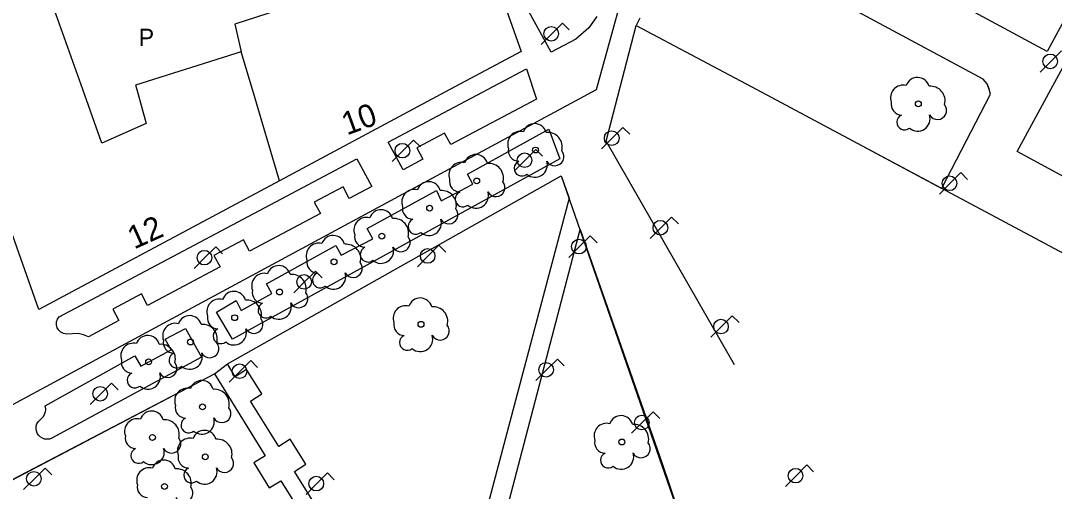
# Model space of a CAD drawing. Extents: x 282771 to 285132, y 4823109 to 4825496.
# Drawn here: x 284126.4 to 284216.4, y 4823760.6 to 4823801.6 of the extents above; entities that cross this region are included whole.
import ezdxf

# ---------------------------------------------------------------- set-up
doc = ezdxf.new("R2010")
doc.units = 0
for name, color, linetype in [('ACERA-INTERIOR', 7, 'Continuous'), ('ARBOL', 7, 'Continuous'), ('CALLE-EJE', 7, 'Continuous'), ('COLEGIO-AREA', 7, 'Continuous'), ('EDIFICIO', 7, 'Continuous'), ('FAROLA', 7, 'Continuous'), ('INTERIOR-EDIFICIO', 7, 'Continuous'), ('MEDIANERA', 7, 'Continuous'), ('NUM-PORTAL', 7, 'Continuous'), ('PARQUE-JARDIN-AREA', 7, 'Continuous'), ('TXT-ALTURA-EDIFICIO', 7, 'Continuous'), ('VALLA', 7, 'Continuous'), ('ZONA-VERDE', 7, 'Continuous')]:
    doc.layers.add(name, color=color, linetype=linetype)

msp = doc.modelspace()

# ---------------------------------------------------------------- linework, layer by layer
at = {"layer": 'ACERA-INTERIOR'}
for points in [[(284206.637, 4823786.957), (284210.867, 4823795.167), (284210.757, 4823795.557), (284210.747, 4823795.617), (284210.567, 4823796.067), (284210.217, 4823796.457), (284189.477, 4823807.647), (284189.287, 4823808.037), (284189.107, 4823808.487), (284189.177, 4823809.057), (284204.737, 4823838.076), (284223.677, 4823873.286), (284233.877, 4823892.736)], [(284188.566, 4823771.579), (284177.388, 4823791.077), (284179.988, 4823801.157)]]:
    msp.add_lwpolyline(points, dxfattribs=at)
at = {"layer": 'ARBOL'}
for centre in [(284204.576, 4823794.318), (284171.236, 4823790.293), (284166.11, 4823787.602), (284162.009, 4823785.231), (284157.844, 4823782.796), (284153.679, 4823780.553), (284148.937, 4823777.926), (284145.029, 4823775.684), (284161.258, 4823775.107), (284141.184, 4823773.569), (284137.532, 4823771.839), (284142.228, 4823767.917), (284137.868, 4823765.257), (284178.758, 4823764.857), (284142.468, 4823763.567), (284138.918, 4823760.987)]:
    msp.add_circle(centre, 0.255, dxfattribs=at)
for centre, radius, start, end in [((284204.506, 4823795.578), 1.038, 15.64228, 161.38435), ((284203.246, 4823794.848), 1.097, 75.4318, 200.55608), ((284205.636, 4823794.578), 1.272, 345.03273, 95.79925), ((284203.136, 4823794.278), 0.935, 168.59898, 268.13236), ((284206.246, 4823793.748), 0.797, 208.96246, 38.99103), ((284203.376, 4823792.728), 0.672, 113.73672, 309.4725), ((284204.516, 4823793.028), 1.086, 228.95447, 17.92796), ((284171.166, 4823791.553), 1.038, 15.64228, 161.38435), ((284169.906, 4823790.823), 1.097, 75.4318, 200.55608), ((284172.296, 4823790.553), 1.272, 345.03273, 95.79925), ((284166.04, 4823788.862), 1.038, 15.64228, 161.38435), ((284169.796, 4823790.253), 0.935, 168.59898, 268.13236), ((284172.906, 4823789.723), 0.797, 208.96246, 38.99103), ((284164.78, 4823788.132), 1.097, 75.4318, 200.55608), ((284167.17, 4823787.862), 1.272, 345.03273, 95.79925), ((284170.036, 4823788.703), 0.672, 113.73672, 309.4725), ((284171.176, 4823789.003), 1.086, 228.95447, 17.92796), ((284161.939, 4823786.491), 1.038, 15.64228, 161.38435), ((284164.67, 4823787.562), 0.935, 168.59898, 268.13236), ((284167.78, 4823787.032), 0.797, 208.96246, 38.99103), ((284160.679, 4823785.761), 1.097, 75.4318, 200.55608), ((284163.069, 4823785.491), 1.272, 345.03273, 95.79925), ((284164.91, 4823786.012), 0.672, 113.73672, 309.4725), ((284166.05, 4823786.312), 1.086, 228.95447, 17.92796), ((284160.569, 4823785.191), 0.935, 168.59898, 268.13236), ((284156.514, 4823783.326), 1.097, 75.4318, 200.55608), ((284157.774, 4823784.056), 1.038, 15.64228, 161.38435), ((284158.904, 4823783.056), 1.272, 345.03273, 95.79925), ((284161.949, 4823783.941), 1.086, 228.95447, 17.92796), ((284163.679, 4823784.661), 0.797, 208.96246, 38.99103), ((284160.809, 4823783.641), 0.672, 113.73672, 309.4725), ((284153.609, 4823781.813), 1.038, 15.64228, 161.38435), ((284156.404, 4823782.756), 0.935, 168.59898, 268.13236), ((284159.514, 4823782.226), 0.797, 208.96246, 38.99103), ((284152.349, 4823781.083), 1.097, 75.4318, 200.55608), ((284154.739, 4823780.813), 1.272, 345.03273, 95.79925), ((284156.644, 4823781.206), 0.672, 113.73672, 309.4725), ((284157.784, 4823781.506), 1.086, 228.95447, 17.92796), ((284152.239, 4823780.513), 0.935, 168.59898, 268.13236), ((284148.867, 4823779.186), 1.038, 15.64228, 161.38435), ((284155.349, 4823779.983), 0.797, 208.96246, 38.99103), ((284147.607, 4823778.456), 1.097, 75.4318, 200.55608), ((284149.997, 4823778.186), 1.272, 345.03273, 95.79925), ((284152.479, 4823778.963), 0.672, 113.73672, 309.4725), ((284153.619, 4823779.263), 1.086, 228.95447, 17.92796), ((284144.959, 4823776.944), 1.038, 15.64228, 161.38435), ((284147.497, 4823777.886), 0.935, 168.59898, 268.13236), ((284143.699, 4823776.214), 1.097, 75.4318, 200.55608), ((284146.089, 4823775.944), 1.272, 345.03273, 95.79925), ((284150.607, 4823777.356), 0.797, 208.96246, 38.99103), ((284161.188, 4823776.367), 1.038, 15.64228, 161.38435), ((284147.737, 4823776.336), 0.672, 113.73672, 309.4725), ((284148.877, 4823776.636), 1.086, 228.95447, 17.92796), ((284159.928, 4823775.637), 1.097, 75.4318, 200.55608), ((284162.318, 4823775.367), 1.272, 345.03273, 95.79925), ((284141.114, 4823774.829), 1.038, 15.64228, 161.38435), ((284143.589, 4823775.644), 0.935, 168.59898, 268.13236), ((284146.699, 4823775.114), 0.797, 208.96246, 38.99103), ((284139.854, 4823774.099), 1.097, 75.4318, 200.55608), ((284142.244, 4823773.829), 1.272, 345.03273, 95.79925), ((284143.829, 4823774.094), 0.672, 113.73672, 309.4725), ((284144.969, 4823774.394), 1.086, 228.95447, 17.92796), ((284159.818, 4823775.067), 0.935, 168.59898, 268.13236), ((284162.928, 4823774.537), 0.797, 208.96246, 38.99103), ((284136.202, 4823772.369), 1.097, 75.4318, 200.55608), ((284137.462, 4823773.099), 1.038, 15.64228, 161.38435), ((284139.744, 4823773.529), 0.935, 168.59898, 268.13236), ((284142.854, 4823772.999), 0.797, 208.96246, 38.99103), ((284160.058, 4823773.517), 0.672, 113.73672, 309.4725), ((284161.198, 4823773.817), 1.086, 228.95447, 17.92796), ((284138.592, 4823772.099), 1.272, 345.03273, 95.79925), ((284139.984, 4823771.979), 0.672, 113.73672, 309.4725), ((284141.124, 4823772.279), 1.086, 228.95447, 17.92796), ((284136.092, 4823771.799), 0.935, 168.59898, 268.13236), ((284139.202, 4823771.269), 0.797, 208.96246, 38.99103), ((284136.332, 4823770.249), 0.672, 113.73672, 309.4725), ((284137.472, 4823770.549), 1.086, 228.95447, 17.92796), ((284142.158, 4823769.177), 1.038, 15.64228, 161.38435), ((284140.898, 4823768.447), 1.097, 75.4318, 200.55608), ((284143.288, 4823768.177), 1.272, 345.03273, 95.79925), ((284140.788, 4823767.877), 0.935, 168.59898, 268.13236), ((284137.798, 4823766.517), 1.038, 15.64228, 161.38435), ((284143.898, 4823767.347), 0.797, 208.96246, 38.99103), ((284136.538, 4823765.787), 1.097, 75.4318, 200.55608), ((284138.928, 4823765.517), 1.272, 345.03273, 95.79925), ((284141.028, 4823766.327), 0.672, 113.73672, 309.4725), ((284142.168, 4823766.627), 1.086, 228.95447, 17.92796), ((284177.428, 4823765.387), 1.097, 75.4318, 200.55608), ((284178.688, 4823766.117), 1.038, 15.64228, 161.38435), ((284179.818, 4823765.117), 1.272, 345.03273, 95.79925), ((284136.428, 4823765.217), 0.935, 168.59898, 268.13236), ((284142.398, 4823764.827), 1.038, 15.64228, 161.38435), ((284139.538, 4823764.687), 0.797, 208.96246, 38.99103), ((284141.138, 4823764.097), 1.097, 75.4318, 200.55608), ((284143.528, 4823763.827), 1.272, 345.03273, 95.79925), ((284177.318, 4823764.817), 0.935, 168.59898, 268.13236), ((284180.428, 4823764.287), 0.797, 208.96246, 38.99103), ((284136.668, 4823763.667), 0.672, 113.73672, 309.4725), ((284137.808, 4823763.967), 1.086, 228.95447, 17.92796), ((284141.028, 4823763.527), 0.935, 168.59898, 268.13236), ((284177.558, 4823763.267), 0.672, 113.73672, 309.4725), ((284178.698, 4823763.567), 1.086, 228.95447, 17.92796), ((284138.848, 4823762.247), 1.038, 15.64228, 161.38435), ((284144.138, 4823762.997), 0.797, 208.96246, 38.99103), ((284137.588, 4823761.517), 1.097, 75.4318, 200.55608), ((284139.978, 4823761.247), 1.272, 345.03273, 95.79925), ((284141.268, 4823761.977), 0.672, 113.73672, 309.4725), ((284142.408, 4823762.277), 1.086, 228.95447, 17.92796), ((284137.478, 4823760.947), 0.935, 168.59898, 268.13236), ((284140.588, 4823760.417), 0.797, 208.96246, 38.99103)]:
    msp.add_arc(centre, radius, start, end, dxfattribs=at)
at = {"layer": 'CALLE-EJE'}
msp.add_lwpolyline([(284090.875, 4823749.345), (284176.558, 4823795.557), (284206.707, 4823904.776), (284239.747, 4823902.386), (284269.087, 4823952.375)], dxfattribs=at)
at = {"layer": 'COLEGIO-AREA'}
msp.add_lwpolyline([(284216.867, 4823850.836), (284239.307, 4823838.216), (284243.907, 4823846.686), (284251.277, 4823842.686), (284225.617, 4823795.557), (284220.527, 4823786.187), (284213.197, 4823790.177), (284216.117, 4823795.557), (284226.167, 4823814.007), (284224.477, 4823814.927), (284215.797, 4823798.867), (284194.897, 4823810.167)], close=True, dxfattribs=at)
at = {"layer": 'EDIFICIO'}
for points in [[(284159.928, 4823827.177), (284169.976, 4823798.882), (284163.768, 4823795.557), (284148.938, 4823787.617), (284127.958, 4823776.387), (284121.178, 4823795.557), (284115.568, 4823811.407), (284109.178, 4823829.506), (284094.898, 4823869.916), (284088.108, 4823889.116), (284081.088, 4823909.016), (284072.839, 4823932.375), (284074.209, 4823936.205), (284141.218, 4823975.225), (284175.707, 4823995.315), (284179.487, 4823995.305), (284210.737, 4823978.125), (284258.177, 4823952.045)], [(284226.167, 4823814.007), (284224.477, 4823814.927), (284215.797, 4823798.867), (284194.897, 4823810.167), (284216.867, 4823850.836), (284239.307, 4823838.216), (284243.907, 4823846.686), (284251.277, 4823842.686), (284225.617, 4823795.557), (284220.527, 4823786.187), (284213.197, 4823790.177), (284216.117, 4823795.557), (284226.167, 4823814.007)]]:
    msp.add_lwpolyline(points, dxfattribs=at)
at = {"layer": 'FAROLA'}
for p, q in [((284173.582, 4823801.351), (284172.642, 4823800.421)), ((284174.172, 4823800.761), (284173.582, 4823801.351)), ((284172.642, 4823800.421), (284171.712, 4823799.481)), ((284217.047, 4823798.947), (284216.107, 4823798.017)), ((284216.107, 4823798.017), (284215.177, 4823797.077)), ((284178.848, 4823792.257), (284177.908, 4823791.327)), ((284179.438, 4823791.667), (284178.848, 4823792.257)), ((284160.618, 4823791.167), (284159.678, 4823790.237)), ((284161.208, 4823790.577), (284160.618, 4823791.167)), ((284177.908, 4823791.327), (284176.978, 4823790.387)), ((284159.678, 4823790.237), (284158.748, 4823789.297)), ((284171.258, 4823790.337), (284170.318, 4823789.407)), ((284171.848, 4823789.747), (284171.258, 4823790.337)), ((284170.318, 4823789.407), (284169.388, 4823788.467)), ((284208.277, 4823788.327), (284207.337, 4823787.397)), ((284208.867, 4823787.737), (284208.277, 4823788.327)), ((284207.337, 4823787.397), (284206.407, 4823786.457)), ((284183.089, 4823784.454), (284182.149, 4823783.524)), ((284183.679, 4823783.864), (284183.089, 4823784.454)), ((284182.149, 4823783.524), (284181.219, 4823782.584)), ((284175.998, 4823782.807), (284175.058, 4823781.877)), ((284176.588, 4823782.217), (284175.998, 4823782.807)), ((284143.378, 4823781.847), (284142.438, 4823780.917)), ((284143.968, 4823781.257), (284143.378, 4823781.847)), ((284162.818, 4823781.997), (284161.878, 4823781.067)), ((284163.408, 4823781.407), (284162.818, 4823781.997)), ((284175.058, 4823781.877), (284174.128, 4823780.937)), ((284142.438, 4823780.917), (284141.508, 4823779.977)), ((284161.878, 4823781.067), (284160.948, 4823780.127)), ((284152.058, 4823779.737), (284151.118, 4823778.807)), ((284152.648, 4823779.147), (284152.058, 4823779.737)), ((284151.118, 4823778.807), (284150.188, 4823777.867)), ((284188.367, 4823775.847), (284187.427, 4823774.917)), ((284188.957, 4823775.257), (284188.367, 4823775.847)), ((284187.427, 4823774.917), (284186.498, 4823773.977)), ((284146.433, 4823771.951), (284145.493, 4823771.021)), ((284147.023, 4823771.361), (284146.433, 4823771.951)), ((284173.138, 4823772.077), (284172.198, 4823771.147)), ((284173.728, 4823771.487), (284173.138, 4823772.077)), ((284145.493, 4823771.021), (284144.563, 4823770.081)), ((284172.198, 4823771.147), (284171.268, 4823770.207)), ((284134.298, 4823769.987), (284133.358, 4823769.057)), ((284134.888, 4823769.397), (284134.298, 4823769.987)), ((284133.358, 4823769.057), (284132.428, 4823768.117)), ((284181.473, 4823767.484), (284180.533, 4823766.554)), ((284182.063, 4823766.894), (284181.473, 4823767.484)), ((284180.533, 4823766.554), (284179.603, 4823765.614)), ((284194.864, 4823762.854), (284193.924, 4823761.924)), ((284195.454, 4823762.264), (284194.864, 4823762.854)), ((284128.519, 4823762.583), (284127.579, 4823761.653)), ((284129.109, 4823761.993), (284128.519, 4823762.583)), ((284153.117, 4823762.163), (284152.177, 4823761.233)), ((284153.707, 4823761.573), (284153.117, 4823762.163)), ((284193.924, 4823761.924), (284192.994, 4823760.984)), ((284127.579, 4823761.653), (284126.649, 4823760.713)), ((284152.177, 4823761.233), (284151.247, 4823760.293))]:
    msp.add_line(p, q, dxfattribs=at)
for centre in [(284172.602, 4823800.421), (284216.067, 4823798.017), (284177.868, 4823791.327), (284159.638, 4823790.237), (284170.278, 4823789.407), (284207.297, 4823787.397), (284182.109, 4823783.524), (284175.018, 4823781.877), (284161.838, 4823781.067), (284142.398, 4823780.917), (284151.078, 4823778.807), (284187.387, 4823774.917), (284172.158, 4823771.147), (284145.453, 4823771.021), (284133.318, 4823769.057), (284180.493, 4823766.554), (284127.539, 4823761.653), (284152.137, 4823761.233), (284193.884, 4823761.924)]:
    msp.add_circle(centre, 0.637, dxfattribs=at)
at = {"layer": 'INTERIOR-EDIFICIO'}
for points in [[(284131.798, 4823795.557), (284129.348, 4823802.467), (284143.191, 4823806.958), (284148.558, 4823808.707), (284150.708, 4823803.097), (284145.05, 4823801.253), (284145.599, 4823798.847), (284136.398, 4823795.947), (284136.498, 4823795.557)], [(284136.498, 4823795.557), (284137.328, 4823792.607), (284133.458, 4823790.887), (284131.798, 4823795.557)]]:
    msp.add_lwpolyline(points, dxfattribs=at)
at = {"layer": 'MEDIANERA'}
for points in [[(284146.578, 4823795.557), (284145.599, 4823798.847)], [(284148.938, 4823787.617), (284146.578, 4823795.557)]]:
    msp.add_lwpolyline(points, dxfattribs=at)
at = {"layer": 'PARQUE-JARDIN-AREA'}
msp.add_lwpolyline([(284111.224, 4823754.026), (284143.264, 4823770.787), (284144.403, 4823771.671), (284173.473, 4823788.058), (284185.536, 4823753.273), (284194.304, 4823730.477), (284201.554, 4823710.837), (284200.944, 4823710.447), (284196.264, 4823718.537), (284179.474, 4823709.097), (284151.934, 4823693.619), (284149.471, 4823691.268)], close=True, dxfattribs=at)
at = {"layer": 'VALLA'}
msp.add_lwpolyline([(284198.857, 4823791.097), (284238.667, 4823769.837)], dxfattribs=at)
at = {"layer": 'ZONA-VERDE'}
for p, q in [((284172.595, 4823798.807), (284170.145, 4823803.267)), ((284176.565, 4823801.918), (284175.875, 4823800.948)), ((284175.875, 4823800.948), (284174.735, 4823799.947)), ((284174.735, 4823799.947), (284172.595, 4823798.807)), ((284158.392, 4823790.98), (284170.448, 4823797.38)), ((284170.448, 4823797.38), (284171.308, 4823794.734)), ((284171.308, 4823794.734), (284163.85, 4823790.775)), ((284163.31, 4823791.776), (284160.884, 4823790.488)), ((284163.85, 4823790.775), (284163.31, 4823791.776)), ((284165.298, 4823788.197), (284172.388, 4823792.097)), ((284172.388, 4823792.097), (284173.358, 4823789.517)), ((284159.693, 4823788.569), (284158.392, 4823790.98)), ((284198.857, 4823791.097), (284206.631, 4823786.945)), ((284160.884, 4823790.488), (284161.424, 4823789.487)), ((284129.739, 4823775.769), (284155.665, 4823789.532)), ((284173.358, 4823789.517), (284144.828, 4823773.827)), ((284155.665, 4823789.532), (284156.966, 4823787.121)), ((284161.424, 4823789.487), (284159.693, 4823788.569)), ((284144.403, 4823771.671), (284173.473, 4823788.058)), ((284165.768, 4823787.327), (284165.298, 4823788.197)), ((284173.473, 4823788.058), (284174.154, 4823786.114)), ((284154.473, 4823787.084), (284151.963, 4823785.752)), ((284155.013, 4823786.084), (284154.473, 4823787.084)), ((284156.966, 4823787.121), (284155.013, 4823786.084)), ((284163.028, 4823785.877), (284165.768, 4823787.327)), ((284156.558, 4823783.457), (284162.598, 4823786.757)), ((284162.598, 4823786.757), (284163.028, 4823785.877)), ((284174.154, 4823786.114), (284165.911, 4823754.983)), ((284151.963, 4823785.752), (284152.503, 4823784.751)), ((284152.503, 4823784.751), (284146.323, 4823781.471)), ((284157.048, 4823782.567), (284156.558, 4823783.457)), ((284167.555, 4823754.475), (284175.115, 4823783.37)), ((284175.115, 4823783.37), (284182.228, 4823763.073)), ((284145.783, 4823782.471), (284143.223, 4823781.113)), ((284146.323, 4823781.471), (284145.783, 4823782.471)), ((284154.318, 4823781.127), (284157.048, 4823782.567)), ((284147.798, 4823778.627), (284153.848, 4823781.987)), ((284153.848, 4823781.987), (284154.318, 4823781.127)), ((284143.223, 4823781.113), (284143.763, 4823780.112)), ((284143.763, 4823780.112), (284137.438, 4823776.754)), ((284148.258, 4823777.797), (284147.798, 4823778.627)), ((284136.899, 4823777.755), (284134.41, 4823776.434)), ((284137.438, 4823776.754), (284136.899, 4823777.755)), ((284143.448, 4823776.167), (284145.158, 4823777.187)), ((284145.158, 4823777.187), (284145.588, 4823776.317)), ((284145.588, 4823776.317), (284148.258, 4823777.797)), ((284134.41, 4823776.434), (284134.95, 4823775.433)), ((284144.828, 4823773.827), (284143.448, 4823776.167)), ((284129.507, 4823775.055), (284129.514, 4823775.316)), ((284129.514, 4823775.316), (284129.596, 4823775.563)), ((284129.596, 4823775.563), (284129.739, 4823775.769)), ((284134.95, 4823775.433), (284132.284, 4823774.018)), ((284129.571, 4823774.813), (284129.507, 4823775.055)), ((284129.699, 4823774.598), (284129.571, 4823774.813)), ((284129.89, 4823774.42), (284129.699, 4823774.598)), ((284130.124, 4823774.305), (284129.89, 4823774.42)), ((284138.988, 4823773.817), (284140.748, 4823774.747)), ((284140.748, 4823774.747), (284142.148, 4823772.237)), ((284130.37, 4823774.263), (284130.124, 4823774.305)), ((284131.393, 4823774.297), (284130.37, 4823774.263)), ((284131.85, 4823774.193), (284131.393, 4823774.297)), ((284132.284, 4823774.018), (284131.85, 4823774.193)), ((284139.508, 4823772.877), (284138.988, 4823773.817)), ((284136.868, 4823771.477), (284139.508, 4823772.877)), ((284128.528, 4823768.017), (284136.328, 4823772.357)), ((284142.148, 4823772.237), (284129.098, 4823765.197)), ((284136.328, 4823772.357), (284136.868, 4823771.477)), ((284145.083, 4823770.543), (284144.403, 4823771.671)), ((284111.224, 4823754.026), (284143.264, 4823770.787)), ((284143.264, 4823770.787), (284147.699, 4823763.651)), ((284146.069, 4823771.184), (284145.083, 4823770.543)), ((284147.392, 4823769.056), (284146.069, 4823771.184)), ((284146.406, 4823768.415), (284147.392, 4823769.056)), ((284148.881, 4823764.469), (284146.406, 4823768.415)), ((284128.348, 4823767.037), (284128.478, 4823767.257)), ((284128.478, 4823767.257), (284128.548, 4823767.507)), ((284128.568, 4823767.757), (284128.528, 4823768.017)), ((284128.548, 4823767.507), (284128.568, 4823767.627)), ((284128.568, 4823767.627), (284128.568, 4823767.757)), ((284127.748, 4823766.247), (284127.808, 4823766.447)), ((284127.808, 4823766.447), (284127.918, 4823766.627)), ((284127.918, 4823766.627), (284128.118, 4823766.822)), ((284128.118, 4823766.822), (284128.348, 4823767.037)), ((284127.728, 4823766.037), (284127.748, 4823766.247)), ((284127.758, 4823765.827), (284127.728, 4823766.037)), ((284127.828, 4823765.627), (284127.758, 4823765.827)), ((284127.938, 4823765.447), (284127.828, 4823765.627)), ((284128.088, 4823765.297), (284127.938, 4823765.447)), ((284128.278, 4823765.187), (284128.088, 4823765.297)), ((284128.478, 4823765.117), (284128.278, 4823765.187)), ((284128.688, 4823765.097), (284128.478, 4823765.117)), ((284128.898, 4823765.117), (284128.688, 4823765.097)), ((284129.098, 4823765.197), (284128.898, 4823765.117)), ((284149.867, 4823765.11), (284148.881, 4823764.469)), ((284151.222, 4823762.931), (284149.867, 4823765.11)), ((284147.699, 4823763.651), (284146.688, 4823763.05)), ((284146.688, 4823763.05), (284148.043, 4823760.871)), ((284150.236, 4823762.29), (284151.222, 4823762.931)), ((284182.228, 4823763.073), (284185.536, 4823753.273)), ((284151.777, 4823759.812), (284150.236, 4823762.29)), ((284148.043, 4823760.871), (284149.054, 4823761.472)), ((284149.054, 4823761.472), (284150.595, 4823758.994))]:
    msp.add_line(p, q, dxfattribs=at)
for points in [[(284206.637, 4823786.957), (284210.867, 4823795.167), (284210.757, 4823795.557), (284210.567, 4823796.067), (284210.217, 4823796.457), (284189.477, 4823807.647), (284189.287, 4823808.037), (284189.107, 4823808.487), (284189.177, 4823809.057), (284204.737, 4823838.076), (284223.677, 4823873.286), (284233.877, 4823892.736)], [(284180.319, 4823801.778), (284179.988, 4823801.157), (284190.517, 4823795.557), (284198.857, 4823791.097)], [(284206.631, 4823786.945), (284206.637, 4823786.957)]]:
    msp.add_lwpolyline(points, dxfattribs=at)

# ---------------------------------------------------------------- texts
at = {"layer": 'NUM-PORTAL'}
for s, rotation, p in [('10', 20.13634, (284154.798, 4823791.554)), ('12', 24.23626, (284136.273, 4823781.618))]:
    msp.add_text(s, height=2, rotation=rotation, dxfattribs=at).set_placement(p)
at = {"layer": 'TXT-ALTURA-EDIFICIO'}
msp.add_text('P', height=1.5, rotation=0.00004, dxfattribs=at).set_placement((284136.673, 4823799.364))

doc.saveas('drawing.dxf')
